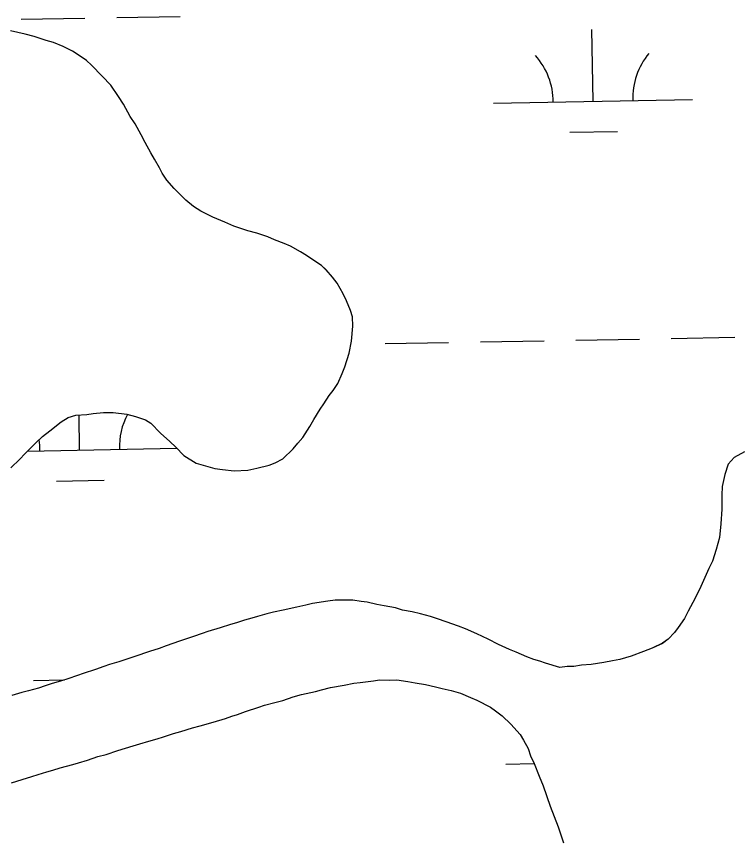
# Model space of a CAD drawing. Extents: x 3925854 to 3964121, y 224593 to 250589.
# Drawn here: x 3952001.5 to 3952364.8, y 231260.1 to 231672.8 of the extents above; entities that cross this region are included whole.
import ezdxf

# ---------------------------------------------------------------- set-up
doc = ezdxf.new("R2010")
doc.units = 0
doc.layers.add('V-TOPO-SHOR', color=7, linetype='Continuous')
doc.layers.add('V-WETL-SWMP', color=7, linetype='Continuous')

msp = doc.modelspace()

# ---------------------------------------------------------------- linework, layer by layer
at = {"layer": 'V-TOPO-SHOR'}
for points in [[(3951998.687, 231445.736), (3952003.137, 231450.033), (3952005.652, 231452.765), (3952011.264, 231458.231), (3952014.555, 231461.352), (3952018.233, 231464.285), (3952024.045, 231468.778), (3952027.535, 231470.933), (3952031.416, 231472.114), (3952036.855, 231472.526), (3952040.159, 231472.929), (3952045.207, 231473.536), (3952050.067, 231473.556), (3952057.067, 231472.614), (3952061.347, 231471.467), (3952066.408, 231469.741), (3952069.136, 231468.197), (3952074.016, 231463.165), (3952078.698, 231458.911), (3952081.627, 231456.007), (3952085.727, 231451.944), (3952091.961, 231448.083), (3952095.463, 231446.932), (3952101.302, 231445.402), (3952105.191, 231444.837), (3952111.024, 231444.085), (3952117.825, 231444.503), (3952122.484, 231445.494), (3952128.698, 231447.076), (3952131.606, 231448.255), (3952135.485, 231450.215), (3952140.712, 231455.29), (3952143.032, 231458.022), (3952145.545, 231460.949), (3952149.02, 231466.405), (3952151.142, 231469.913), (3952154.228, 231475.172), (3952156.162, 231477.9), (3952158.863, 231481.994), (3952160.796, 231484.529), (3952163.113, 231488.038), (3952165.425, 231493.1), (3952166.77, 231496.41), (3952168.878, 231503.416), (3952170.016, 231509.445), (3952170.762, 231517.027), (3952170.547, 231521.69), (3952169.562, 231524.797), (3952167.598, 231529.647), (3952165.834, 231533.137), (3952162.896, 231538.566), (3952160.548, 231541.667), (3952157.231, 231545.345), (3952154.888, 231547.473), (3952150.599, 231550.368), (3952147.48, 231552.492), (3952144.363, 231554.421), (3952139.298, 231557.121), (3952136.183, 231558.468), (3952131.317, 231560.391), (3952128.006, 231561.931), (3952122.364, 231563.656), (3952117.887, 231564.997), (3952110.88, 231567.299), (3952106.401, 231569.222), (3952100.368, 231571.723), (3952094.328, 231574.807), (3952090.626, 231577.124), (3952086.724, 231580.411), (3952084.189, 231582.926), (3952080.869, 231586.215), (3952077.158, 231590.474), (3952074.811, 231593.962), (3952073.439, 231596.678), (3952070.893, 231600.942), (3952069.132, 231604.237), (3952066.193, 231609.279), (3952064.233, 231613.156), (3952061.294, 231618.78), (3952058.753, 231622.462), (3952055.421, 231628.668), (3952052.879, 231632.542), (3952048.967, 231638.162), (3952044.671, 231642.807), (3952039.207, 231648.226), (3952036.669, 231650.546), (3952032.575, 231653.444), (3952029.653, 231655.376), (3952024.977, 231657.688), (3952020.111, 231659.609), (3952016.414, 231660.76), (3952010.381, 231662.677), (3952005.906, 231663.824), (3951998.513, 231665.542)], [(3952367.712, 231453.746), (3952362.672, 231450.807), (3952359.577, 231447.491), (3952357.851, 231442.236), (3952356.515, 231436.207), (3952356.339, 231431.929), (3952356.37, 231424.933), (3952355.819, 231417.545), (3952355.266, 231410.547), (3952353.544, 231404.514), (3952351.625, 231398.675), (3952349.892, 231394.976), (3952347.197, 231388.941), (3952345.079, 231384.46), (3952341.805, 231377.839), (3952339.49, 231373.552), (3952337.563, 231369.852), (3952334.473, 231365.369), (3952332.54, 231362.833), (3952329.445, 231359.517), (3952326.539, 231357.367), (3952321.302, 231355.012), (3952317.034, 231353.244), (3952310.825, 231350.885), (3952305.002, 231349.304), (3952301.314, 231348.511), (3952297.04, 231347.717), (3952290.631, 231346.717), (3952285.773, 231346.308), (3952281.89, 231345.708), (3952278.585, 231345.693), (3952274.897, 231345.288), (3952267.696, 231347.395), (3952264.775, 231348.354), (3952261.857, 231349.312), (3952258.353, 231350.658), (3952252.901, 231352.968), (3952249.591, 231354.313), (3952243.945, 231356.814), (3952238.88, 231359.513), (3952233.037, 231362.211), (3952227.391, 231364.711), (3952223.887, 231366.057), (3952217.659, 231368.168), (3952213.377, 231369.704), (3952209.875, 231370.855), (3952204.816, 231372.195), (3952200.536, 231373.147), (3952195.674, 231374.097), (3952192.17, 231375.248), (3952186.529, 231376.196), (3952182.833, 231376.956), (3952177.971, 231378.103), (3952174.86, 231378.478), (3952170.774, 231379.043), (3952165.916, 231379.023), (3952161.835, 231379.004), (3952158.144, 231378.601), (3952150.376, 231377.401)], [(3952150.376, 231377.401), (3952147.075, 231376.608), (3952142.61, 231375.617), (3952135.62, 231374.032), (3952130.766, 231373.04), (3952127.465, 231372.248), (3952122.808, 231370.867), (3952119.896, 231370.079), (3952116.207, 231369.09), (3952112.132, 231367.711), (3952109.219, 231366.923), (3952103.981, 231365.149), (3952097.769, 231363.374), (3952094.859, 231362.391), (3952090.589, 231360.818), (3952083.603, 231358.454), (3952076.812, 231356.093), (3952073.318, 231354.717), (3952068.466, 231353.337), (3952061.091, 231350.779), (3952057.987, 231349.791), (3952052.942, 231348.022), (3952048.283, 231346.642), (3952045.371, 231345.657), (3952041.298, 231344.278), (3952035.088, 231342.113), (3952032.176, 231341.13), (3952027.324, 231339.553), (3952024.219, 231338.568), (3952018.978, 231336.991), (3952015.874, 231336.006), (3952012.574, 231334.827), (3952007.528, 231333.444), (3952004.227, 231332.652), (3951999.18, 231331.077)], [(3951998.992, 231287.207), (3952004.427, 231288.786), (3952009.277, 231290.361), (3952012.384, 231291.348), (3952016.849, 231292.726), (3952019.759, 231293.516), (3952023.447, 231294.698), (3952029.853, 231296.476), (3952032.764, 231297.264), (3952037.228, 231298.645), (3952042.469, 231300.416), (3952046.545, 231301.405), (3952052.562, 231303.376), (3952060.131, 231305.741), (3952063.625, 231306.726), (3952068.087, 231308.106), (3952072.36, 231309.29), (3952075.464, 231310.275), (3952080.509, 231312.047), (3952084.197, 231313.036), (3952090.019, 231314.81), (3952093.902, 231315.799), (3952100.501, 231317.771), (3952106.715, 231319.547), (3952109.817, 231320.724), (3952112.73, 231321.515), (3952116.803, 231323.088), (3952123.404, 231325.254), (3952126.312, 231326.237), (3952131.555, 231327.622), (3952135.438, 231328.609), (3952140.677, 231330.38), (3952144.949, 231331.566), (3952151.937, 231333.151), (3952155.043, 231333.942), (3952159.508, 231335.128), (3952166.305, 231336.322), (3952171.159, 231337.315), (3952174.461, 231337.718), (3952181.065, 231338.523), (3952184.172, 231338.927), (3952189.227, 231338.755), (3952192.919, 231338.964), (3952198.365, 231338.21), (3952202.059, 231337.448), (3952207.31, 231336.694), (3952212.367, 231335.55), (3952215.677, 231334.591), (3952220.149, 231333.641), (3952224.821, 231332.299), (3952229.881, 231330.184), (3952233.191, 231328.838), (3952240.011, 231325.174)], [(3952240.011, 231325.174), (3952242.544, 231323.436), (3952245.86, 231320.925), (3952250.153, 231316.667), (3952254.84, 231311.441), (3952256.6, 231308.727), (3952258.951, 231304.461), (3952260.132, 231300.775), (3952261.9, 231296.896), (3952264.454, 231290.492), (3952266.418, 231285.642), (3952269.961, 231275.357), (3952274.086, 231265.076), (3952276.648, 231256.923)]]:
    msp.add_lwpolyline(points, dxfattribs=at)
at = {"layer": 'V-WETL-SWMP'}
for p, q in [((3952003.937, 231671.348), (3952035.932, 231671.929)), ((3952051.929, 231672.22), (3952083.924, 231672.802)), ((3952291.578, 231630.14), (3952290.923, 231666.134)), ((3952241.586, 231629.231), (3952341.569, 231631.049)), ((3952279.86, 231614.494), (3952303.856, 231614.93)), ((3952282.918, 231509.892), (3952314.913, 231510.474)), ((3952330.91, 231510.765), (3952362.905, 231511.346)), ((3952186.934, 231508.147), (3952218.929, 231508.728)), ((3952234.926, 231509.019), (3952266.921, 231509.601)), ((3952033.29, 231454.602), (3952032.97, 231472.233)), ((3952007.05, 231454.125), (3952082.148, 231455.491)), ((3952021.573, 231438.956), (3952045.569, 231439.392)), ((3952009.985, 231338.728), (3952025.615, 231339.012)), ((3952166.305, 231336.322), (3952171.159, 231337.315)), ((3952171.159, 231337.315), (3952174.461, 231337.718)), ((3952174.461, 231337.718), (3952181.066, 231338.524)), ((3952181.066, 231338.524), (3952184.173, 231338.926)), ((3952184.173, 231338.926), (3952189.227, 231338.754)), ((3952189.227, 231338.754), (3952192.919, 231338.964)), ((3952192.919, 231338.964), (3952198.364, 231338.21)), ((3952198.364, 231338.21), (3952202.06, 231337.449)), ((3952202.06, 231337.449), (3952207.31, 231336.694)), ((3952144.948, 231331.566), (3952151.937, 231333.151)), ((3952151.937, 231333.151), (3952155.043, 231333.942)), ((3952155.043, 231333.942), (3952159.508, 231335.127)), ((3952159.508, 231335.127), (3952166.305, 231336.322)), ((3952207.31, 231336.694), (3952212.368, 231335.55)), ((3952212.368, 231335.55), (3952215.676, 231334.592)), ((3952215.676, 231334.592), (3952220.15, 231333.64)), ((3952220.15, 231333.64), (3952224.82, 231332.3)), ((3952131.555, 231327.621), (3952135.437, 231328.61)), ((3952135.437, 231328.61), (3952140.677, 231330.381)), ((3952140.677, 231330.381), (3952144.948, 231331.566)), ((3952224.82, 231332.3), (3952229.882, 231330.184)), ((3952229.882, 231330.184), (3952233.192, 231328.838)), ((3952233.192, 231328.838), (3952240.01, 231325.174)), ((3952116.804, 231323.087), (3952123.403, 231325.254)), ((3952123.403, 231325.254), (3952126.313, 231326.238)), ((3952126.313, 231326.238), (3952131.555, 231327.621)), ((3952240.01, 231325.174), (3952242.544, 231323.436)), ((3952106.714, 231319.546), (3952109.818, 231320.725)), ((3952109.818, 231320.725), (3952112.73, 231321.515)), ((3952112.73, 231321.515), (3952116.804, 231323.087)), ((3952242.544, 231323.436), (3952245.859, 231320.924)), ((3952245.859, 231320.924), (3952250.153, 231316.667)), ((3952093.903, 231315.798), (3952100.502, 231317.77)), ((3952100.502, 231317.77), (3952106.714, 231319.546)), ((3952250.153, 231316.667), (3952254.84, 231311.44)), ((3952080.509, 231312.047), (3952084.198, 231313.035)), ((3952084.198, 231313.035), (3952090.02, 231314.809)), ((3952090.02, 231314.809), (3952093.903, 231315.798)), ((3952063.624, 231306.727), (3952068.088, 231308.107)), ((3952068.088, 231308.107), (3952072.359, 231309.291)), ((3952072.359, 231309.291), (3952075.464, 231310.276)), ((3952075.464, 231310.276), (3952080.509, 231312.047)), ((3952254.84, 231311.44), (3952256.6, 231308.727)), ((3952256.6, 231308.727), (3952258.951, 231304.461)), ((3952052.561, 231303.375), (3952060.13, 231305.74)), ((3952060.13, 231305.74), (3952063.624, 231306.727)), ((3952258.951, 231304.461), (3952260.133, 231300.774)), ((3952037.228, 231298.645), (3952042.468, 231300.416)), ((3952042.468, 231300.416), (3952046.545, 231301.406)), ((3952046.545, 231301.406), (3952052.561, 231303.375)), ((3952260.133, 231300.774), (3952261.899, 231296.895)), ((3952023.447, 231294.698), (3952029.853, 231296.475)), ((3952029.853, 231296.475), (3952032.764, 231297.265)), ((3952032.764, 231297.265), (3952037.228, 231298.645)), ((3952247.634, 231296.611), (3952261.909, 231296.871)), ((3952261.899, 231296.895), (3952264.453, 231290.492)), ((3952012.384, 231291.347), (3952016.848, 231292.726)), ((3952016.848, 231292.726), (3952019.759, 231293.516)), ((3952019.759, 231293.516), (3952023.447, 231294.698)), ((3951998.992, 231287.207), (3952004.427, 231288.786)), ((3952004.427, 231288.786), (3952009.278, 231290.361)), ((3952009.278, 231290.361), (3952012.384, 231291.347)), ((3952264.453, 231290.492), (3952266.417, 231285.642)), ((3952266.417, 231285.642), (3952269.96, 231275.357)), ((3952269.96, 231275.357), (3952274.086, 231265.075)), ((3952274.086, 231265.075), (3952276.647, 231256.923))]:
    msp.add_line(p, q, dxfattribs=at)
for points in [[(3952105.191, 231444.837), (3952111.024, 231444.085), (3952117.825, 231444.503), (3952122.485, 231445.495), (3952128.697, 231447.076), (3952131.607, 231448.255), (3952135.485, 231450.215), (3952140.711, 231455.291), (3952143.031, 231458.022), (3952145.545, 231460.948), (3952149.02, 231466.404), (3952151.142, 231469.912), (3952154.229, 231475.172), (3952156.161, 231477.901), (3952158.864, 231481.994), (3952160.796, 231484.529), (3952163.113, 231488.037), (3952165.424, 231493.1), (3952166.77, 231496.41), (3952168.877, 231503.416), (3952170.017, 231509.445), (3952170.762, 231517.028), (3952170.547, 231521.691), (3952169.562, 231524.797), (3952167.598, 231529.647), (3952165.834, 231533.137), (3952162.895, 231538.566), (3952160.549, 231541.666), (3952157.23, 231545.344), (3952154.888, 231547.472), (3952150.6, 231550.368), (3952147.481, 231552.492), (3952144.364, 231554.422), (3952139.299, 231557.121), (3952136.184, 231558.468), (3952131.317, 231560.391), (3952128.006, 231561.931), (3952122.363, 231563.656), (3952117.887, 231564.997), (3952110.881, 231567.299), (3952106.402, 231569.223), (3952100.367, 231571.723), (3952094.329, 231574.807), (3952090.626, 231577.123), (3952086.725, 231580.41), (3952084.188, 231582.925), (3952080.87, 231586.215), (3952077.159, 231590.475), (3952074.812, 231593.963), (3952073.439, 231596.678), (3952070.894, 231600.942), (3952069.131, 231604.238), (3952066.194, 231609.279), (3952064.234, 231613.157), (3952061.294, 231618.78), (3952058.752, 231622.462), (3952055.421, 231628.667), (3952052.878, 231632.543), (3952048.967, 231638.162), (3952044.671, 231642.807), (3952039.206, 231648.225), (3952036.67, 231650.547), (3952032.576, 231653.444), (3952029.652, 231655.375), (3952024.978, 231657.687), (3952020.111, 231659.609), (3952016.414, 231660.759), (3952010.381, 231662.677), (3952005.906, 231663.823), (3951998.513, 231665.541)], [(3951998.686, 231445.737), (3952003.137, 231450.032), (3952005.652, 231452.764), (3952011.264, 231458.23), (3952014.555, 231461.353), (3952018.234, 231464.284), (3952024.045, 231468.779), (3952027.534, 231470.932), (3952031.416, 231472.115), (3952036.856, 231472.527), (3952040.158, 231472.93), (3952045.208, 231473.535), (3952050.067, 231473.556), (3952057.067, 231472.615), (3952061.348, 231471.467), (3952066.408, 231469.74), (3952069.136, 231468.197), (3952074.016, 231463.165), (3952078.699, 231458.91), (3952081.627, 231456.007), (3952085.726, 231451.944), (3952091.961, 231448.084), (3952095.464, 231446.933), (3952101.301, 231445.403), (3952105.191, 231444.837)], [(3952367.712, 231453.745), (3952362.672, 231450.808), (3952359.577, 231447.491), (3952357.851, 231442.236), (3952356.516, 231436.206), (3952356.34, 231431.929), (3952356.371, 231424.933), (3952355.82, 231417.546), (3952355.267, 231410.547), (3952353.544, 231404.515), (3952351.625, 231398.676), (3952349.892, 231394.976), (3952347.198, 231388.94), (3952345.079, 231384.46), (3952341.804, 231377.839), (3952339.49, 231373.553), (3952337.563, 231369.852), (3952334.473, 231365.369), (3952332.54, 231362.834), (3952329.445, 231359.517), (3952326.539, 231357.366), (3952321.302, 231355.012), (3952317.034, 231353.244), (3952310.825, 231350.885), (3952305.002, 231349.305), (3952301.313, 231348.512), (3952297.04, 231347.716), (3952290.631, 231346.717), (3952285.774, 231346.307), (3952281.89, 231345.707), (3952278.586, 231345.693), (3952274.896, 231345.288), (3952267.696, 231347.395), (3952264.776, 231348.354), (3952261.857, 231349.313), (3952258.353, 231350.658), (3952252.901, 231352.967), (3952249.592, 231354.313), (3952243.945, 231356.815), (3952238.88, 231359.514), (3952233.038, 231362.21), (3952227.391, 231364.712), (3952223.887, 231366.057), (3952217.659, 231368.168), (3952213.377, 231369.704), (3952209.874, 231370.855), (3952204.815, 231372.194), (3952200.535, 231373.147), (3952195.673, 231374.098), (3952192.169, 231375.249), (3952186.529, 231376.196), (3952182.833, 231376.957), (3952177.97, 231378.102), (3952174.859, 231378.478), (3952170.775, 231379.043), (3952165.916, 231379.022), (3952161.835, 231379.004), (3952158.144, 231378.6), (3952150.376, 231377.4), (3952147.075, 231376.608), (3952142.61, 231375.617), (3952135.62, 231374.032), (3952130.766, 231373.04), (3952127.465, 231372.248), (3952122.807, 231370.868), (3952119.895, 231370.078), (3952116.207, 231369.09), (3952112.132, 231367.712), (3952109.22, 231366.922), (3952103.98, 231365.15), (3952097.769, 231363.374), (3952094.858, 231362.39), (3952090.589, 231360.817), (3952083.603, 231358.454), (3952076.811, 231356.093), (3952073.319, 231354.717), (3952068.466, 231353.336), (3952061.092, 231350.778), (3952057.987, 231349.792), (3952052.942, 231348.022), (3952048.283, 231346.641), (3952045.372, 231345.657), (3952041.297, 231344.279)], [(3952041.297, 231344.279), (3952035.087, 231342.114), (3952032.176, 231341.13), (3952027.325, 231339.554), (3952024.219, 231338.569), (3952018.979, 231336.991), (3952015.874, 231336.006), (3952012.575, 231334.826), (3952007.528, 231333.444), (3952004.227, 231332.652), (3951999.181, 231331.076)]]:
    msp.add_lwpolyline(points, dxfattribs=at)
for centre, start, end in [((3952236.335, 231629.611), 0.26988, 41.81354), ((3952346.803, 231631.619), 140.26988, 181.81353), ((3952088.515, 231456.082), 152.16361, 181.81353), ((3951978.048, 231454.073), 0.26988, 9.22584)]:
    msp.add_arc(centre, 35.246, start, end, dxfattribs=at)

doc.saveas('drawing.dxf')
